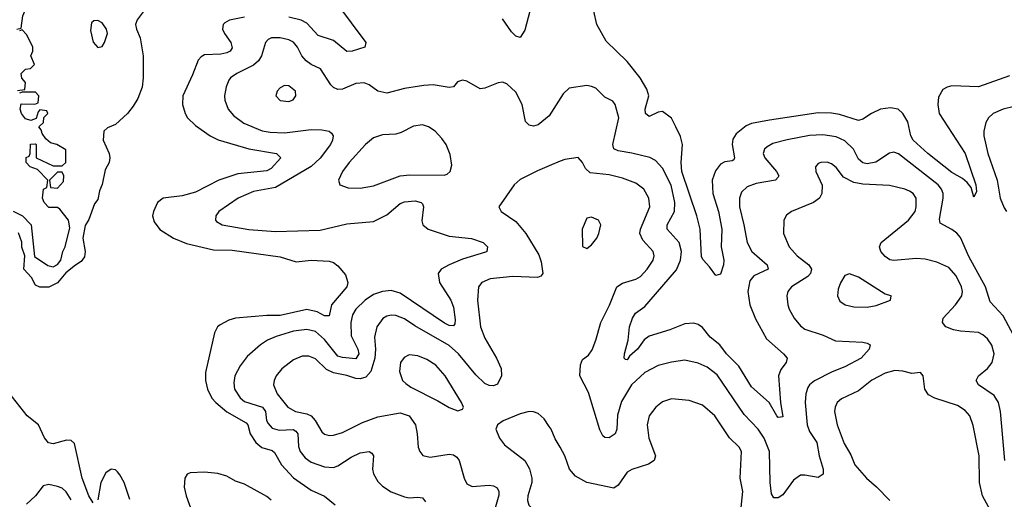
# Model space of a CAD drawing. Header units: inches. Extents: x 1843162 to 1959474, y 907081 to 1016326.
# Tile 657 of 684: x 1937619 to 1942046, y 993675 to 995832. Entities that reach past the tile are written whole.
import ezdxf

# ---------------------------------------------------------------- set-up
doc = ezdxf.new("R2010")
doc.units = ezdxf.units.IN
doc.header["$MEASUREMENT"] = 0
doc.layers.add('B9939', color=7, linetype='Continuous')
doc.layers.add('B9949', color=7, linetype='Continuous')

msp = doc.modelspace()

# ---------------------------------------------------------------- linework, layer by layer
at = {"layer": 'B9939', "color": 5}
for points, elevation in [([(1937606, 995790), (1937626, 995794), (1937632.7, 995850), (1937659.5, 995910), (1937654.7, 995950), (1937641.7, 995990), (1937629.3, 996089.3), (1937621.4, 996290), (1937604.5, 996384.5)], 380), ([(1938981.6, 995990), (1939174.9, 995730), (1939171.2, 995708.8), (1939114.8, 995690), (1939090, 995688.9), (1939030, 995738.1), (1938961.5, 995761.5), (1938910, 995817.1), (1938885.1, 995830), (1938830, 995843)], 420), ([(1938206, 995910), (1938148, 995832), (1938140.7, 995810), (1938144, 995790), (1938160.4, 995750), (1938174.6, 995670), (1938174.6, 995570), (1938170, 995529), (1938150, 995477.2), (1938130, 995442.7), (1938104, 995410), (1938050, 995361.2), (1938014.8, 995345.2), (1937998, 995330), (1937994, 995290), (1938021, 995230), (1938024.7, 995210), (1938021, 995190), (1938003.4, 995156.6), (1937990.3, 995090.2), (1937977.5, 995062.5), (1937970, 995023.7), (1937955.8, 995004.2), (1937930, 994933.2), (1937914, 994906), (1937903, 994850), (1937914.4, 994790), (1937910, 994766), (1937896, 994744), (1937870, 994728.7), (1937826.8, 994693.2), (1937790, 994648.7), (1937750, 994628.7), (1937710, 994628.7), (1937690, 994638), (1937672.7, 994672.7), (1937638, 994710), (1937642, 994770), (1937629.1, 994809.1), (1937628.4, 994831.6), (1937614, 994874)], 380), ([(1939912.7, 995870), (1939890, 995784.5), (1939870, 995751.6), (1939850, 995757.7), (1939830, 995777.2), (1939790, 995835.6)], 420), ([(1938630, 995843.1), (1938562.4, 995830), (1938541.9, 995818.1), (1938534, 995810), (1938531.7, 995790), (1938540.1, 995770), (1938568.5, 995730), (1938574.6, 995705.4), (1938566.3, 995690), (1938550, 995682.4), (1938523.3, 995676.7), (1938450, 995673.9), (1938434.7, 995665.3), (1938421, 995650), (1938396.5, 995583.5), (1938352.5, 995490), (1938351.9, 995450), (1938363.8, 995410), (1938374.4, 995390), (1938410, 995356.5), (1938476.1, 995310), (1938512.3, 995292.3), (1938650, 995251.5), (1938773.4, 995230), (1938794, 995210), (1938750, 995163.2), (1938730, 995151.7), (1938600.7, 995139.3), (1938514.6, 995110), (1938410, 995056.1), (1938350, 995040.5), (1938264.2, 995030), (1938239, 995010), (1938220.5, 994970), (1938216.6, 994950), (1938223.3, 994923.3), (1938250, 994888.4), (1938310.1, 994850.1), (1938370, 994825.7), (1938490, 994796.6), (1938574.8, 994794.8), (1938790, 994765.7), (1938862.3, 994742.3), (1938930, 994750.1), (1939010, 994745.7), (1939030, 994740.1), (1939050, 994725.1), (1939084, 994684), (1939094.7, 994650), (1939090.6, 994630), (1939021.4, 994550), (1939010, 994499.7), (1938990, 994499.5), (1938957.5, 994517.5), (1938910, 994529), (1938790, 994502.1), (1938730, 994501.6), (1938590.1, 994489.9), (1938560, 994480), (1938520.7, 994459.3), (1938508.2, 994450), (1938495.8, 994424.2), (1938454.6, 994245.4), (1938455.1, 994210), (1938464.4, 994170), (1938483.1, 994130), (1938500.8, 994110), (1938550, 994068.4), (1938638.2, 994018.2), (1938644.4, 994010), (1938655, 993970), (1938680.4, 993930), (1938707.9, 993907.9), (1938753.8, 993893.8), (1938765.3, 993885.3), (1938796.6, 993830), (1938850, 993772), (1938930, 993715.9), (1938990, 993689.2), (1939038, 993650)], 420), ([(1937610, 995514), (1937642, 995518), (1937646, 995550), (1937628.4, 995568.4), (1937626, 995590), (1937646, 995610), (1937667.3, 995612.7), (1937686, 995630), (1937668.7, 995670), (1937678, 995690), (1937678, 995710), (1937650, 995766), (1937630, 995786), (1937618, 995782)], 380), ([(1940000, 995400), (1939950, 995359.2), (1939930, 995352.6), (1939910, 995356.9), (1939893.6, 995373.6), (1939879, 995450), (1939850, 995506), (1939810, 995544.2), (1939790, 995551), (1939770, 995548.7), (1939710, 995523.5), (1939690, 995521.3), (1939630, 995556), (1939610, 995560.5), (1939587.6, 995552.4), (1939570, 995529.4), (1939550, 995527.6), (1939478.6, 995538.6), (1939436.1, 995536.1), (1939350, 995522.8), (1939270, 995501.2), (1939230, 995509.8), (1939190, 995539.1), (1939168.7, 995548.7), (1939130, 995545), (1939070, 995519.8), (1939050, 995518.5), (1939030, 995526.5), (1939018.6, 995538.6), (1938971.1, 995611.1), (1938930, 995629.9), (1938906.9, 995646.9), (1938888.3, 995670), (1938869.1, 995709.1), (1938850, 995731.2), (1938830, 995742), (1938790, 995750.9), (1938751, 995750), (1938736.5, 995743.5), (1938723.8, 995730), (1938706.5, 995670), (1938693.5, 995646.5), (1938670, 995626.9), (1938595.3, 995590), (1938566.5, 995570), (1938560.3, 995559.7), (1938548.1, 995530), (1938540.7, 995490), (1938541.6, 995470), (1938556.5, 995430), (1938580.8, 995400.8), (1938626.6, 995366.6), (1938710, 995332.5), (1938746.2, 995326.2), (1938810, 995323.9), (1938930, 995337.5), (1938977.2, 995337.2), (1939010.1, 995330.1), (1939021.7, 995321.7), (1939029.2, 995310), (1939025.5, 995290), (1939016.6, 995270), (1938970, 995209.3), (1938930, 995172.3), (1938770, 995077.7), (1938670, 995059.6), (1938602, 995030), (1938515.3, 994970), (1938501.3, 994950), (1938499.5, 994930), (1938504.7, 994924.7), (1938529.5, 994909.5), (1938650, 994888.4), (1938770, 994879.8), (1938970, 994884.7), (1939090, 994913.6), (1939210, 994925.1), (1939270, 994954), (1939330, 995004.7), (1939350, 995013.3), (1939396.7, 995016.7), (1939424.9, 995010), (1939430, 995003.8), (1939435.4, 994990), (1939427.1, 994927.1), (1939431.7, 994910), (1939455.8, 994890), (1939550, 994858.6), (1939650, 994847.8), (1939703.6, 994830), (1939722.4, 994810), (1939719.6, 994790), (1939713.6, 994786.4), (1939610, 994754.7), (1939550.2, 994730), (1939514.2, 994710), (1939500.9, 994690), (1939506.6, 994650), (1939557.1, 994570), (1939570, 994539.5), (1939577.5, 994482.5), (1939576.1, 994463.9), (1939570, 994455.1), (1939550, 994457.1), (1939530, 994467.4), (1939330, 994601.9), (1939290, 994614.5), (1939250, 994609.9), (1939210, 994595.6), (1939171.9, 994570), (1939131, 994530), (1939115.7, 994504.3), (1939107.9, 994470), (1939109.3, 994410), (1939140.1, 994350), (1939143.7, 994330), (1939130, 994306.3), (1939070, 994312.4), (1939050, 994318.6), (1938990, 994393.5), (1938950, 994429.4), (1938910, 994439.2), (1938850, 994430.9), (1938772.8, 994407.2), (1938732.9, 994390), (1938702.4, 994370), (1938642.1, 994317.9), (1938610, 994274.8), (1938586.7, 994230), (1938581.9, 994198.1), (1938585.6, 994170), (1938610, 994131), (1938630, 994115.6), (1938711.7, 994090), (1938724.5, 994070), (1938729.6, 994030), (1938735.8, 994015.8), (1938754.9, 993994.9), (1938785.8, 993985.8), (1938849.1, 993989.1), (1938861.5, 993981.5), (1938870.1, 993970), (1938872.9, 993912.9), (1938880.8, 993890), (1938902.2, 993862.2), (1938930, 993841.7), (1938990, 993821.1), (1939030, 993818.4), (1939050, 993825.1), (1939110, 993864.6), (1939150, 993884.3), (1939190, 993890.2), (1939202.9, 993882.9), (1939210.2, 993870), (1939205.6, 993810), (1939210.2, 993790.2), (1939230, 993754.4), (1939250, 993733.4), (1939290, 993709.1), (1939350, 993686.5), (1939370, 993681.5), (1939410, 993685.3), (1939430, 993681.6), (1939444, 993664)], 440), ([(1937590, 994970.8), (1937631.3, 994950), (1937670.8, 994910), (1937686.4, 994766.4), (1937746.4, 994726.4), (1937770, 994721), (1937790, 994731.3), (1937804, 994750), (1937814, 994790), (1937824, 994810), (1937844.7, 994895.3), (1937839, 994930), (1937800.4, 994980.4), (1937790, 994988), (1937750, 994988), (1937729, 995010), (1937722, 995030), (1937726, 995070), (1937742, 995078), (1937746, 995110), (1937699, 995159), (1937666, 995170), (1937648, 995190), (1937648.4, 995211.6), (1937662, 995218), (1937666, 995230), (1937668.4, 995271.6), (1937690, 995274), (1937694, 995270), (1937694, 995210), (1937770, 995174), (1937810, 995174), (1937826, 995190), (1937827.3, 995247.3), (1937786, 995270), (1937758, 995278), (1937736.4, 995296.4), (1937720.4, 995320.4), (1937716.4, 995336.4), (1937706, 995350), (1937726, 995370), (1937727.3, 995392.7), (1937746, 995410), (1937742, 995422), (1937710, 995426), (1937702, 995418), (1937692.7, 995387.3), (1937670, 995378), (1937646, 995386), (1937628, 995410), (1937622, 995430), (1937626, 995454), (1937687.3, 995452.7), (1937702, 995458), (1937706, 995490), (1937690, 995506), (1937630, 995506), (1937618, 995502)], 380), ([(1940000, 995174.7), (1939947.1, 995152.9), (1939870, 995112.8), (1939843.2, 995090), (1939774, 994990), (1939784.7, 994970), (1939850, 994924.4), (1939895, 994870), (1939953.8, 994773.8), (1939963.6, 994743.6), (1939971.3, 994690), (1939962, 994678), (1939947, 994673), (1939836.4, 994676.4), (1939733.9, 994666.1), (1939696.5, 994650), (1939682.9, 994630), (1939678, 994570), (1939690.8, 994450), (1939710, 994400.2), (1939763.8, 994310), (1939783.9, 994263.9), (1939785.6, 994230), (1939766.9, 994193.1), (1939750, 994186), (1939730, 994187.2), (1939710, 994195.2), (1939670, 994234.7), (1939591.8, 994330), (1939550, 994366.3), (1939395.5, 994455.5), (1939350, 994486.9), (1939310, 994502.1), (1939290, 994503.4), (1939270, 994498.8), (1939251.7, 994488.3), (1939225.3, 994450), (1939215.2, 994404.8), (1939219, 994350), (1939216.3, 994310), (1939198.5, 994250), (1939175.6, 994224.4), (1939150, 994216.5), (1939130, 994218.5), (1939090, 994231.9), (1939030, 994243.1), (1938998.9, 994258.9), (1938950, 994307.3), (1938919, 994319), (1938890, 994319.1), (1938850, 994302.3), (1938798.3, 994261.7), (1938773, 994230), (1938763.8, 994210), (1938761.1, 994190), (1938776.8, 994150), (1938825.2, 994090), (1938858.7, 994070), (1938910, 994059.1), (1938929.7, 994049.7), (1938947.3, 994030), (1938978.3, 993978.2), (1938990, 993968.2), (1939010, 993962.3), (1939030, 993963), (1939070, 993975), (1939160.3, 994019.7), (1939230, 994046.6), (1939330, 994063.9), (1939370, 994050.9), (1939398.4, 994010), (1939406.8, 993970), (1939411.3, 993910), (1939418.3, 993890), (1939432.2, 993872.2), (1939465.1, 993865.1), (1939550, 993877.7), (1939570, 993874.3), (1939584.6, 993864.6), (1939594.5, 993850), (1939617.3, 993770), (1939630, 993744.2), (1939653, 993733), (1939730, 993738.1), (1939750, 993736), (1939766.8, 993726.8), (1939774, 993710), (1939773.6, 993693.6), (1939755.5, 993630)], 460), ([(1937950, 993659.1), (1937930, 993690.9), (1937900.7, 993770), (1937865.7, 993925.7), (1937850, 993939.7), (1937830, 993940.9), (1937770, 993924.5), (1937748.8, 993928.8), (1937731, 993951), (1937703.9, 994010), (1937652.2, 994050), (1937570, 994156)], 420), ([(1940000, 994002.8), (1939976.9, 994036.9), (1939950, 994060.5), (1939930, 994068.4), (1939910, 994069.7), (1939870, 994059.8), (1939792.6, 994027.4), (1939767.7, 994010), (1939760.4, 993990), (1939776, 993950), (1939799.3, 993919.3), (1939890.2, 993850.2), (1939912.1, 993812.1), (1939922.6, 993770), (1939921.6, 993750), (1939903.5, 993690), (1939902, 993670), (1939908.3, 993648.3), (1939928.2, 993628.2), (1939953.4, 993613.4), (1940000, 993598.3)], 480), ([(1938113.8, 993673.8), (1938088.5, 993750), (1938070, 993785.5), (1938058.4, 993798.4), (1938050, 993807.3), (1938030, 993810.6), (1938006, 993794), (1937983.6, 993750), (1937970, 993672.3)], 420), ([(1938750, 993670.9), (1938730, 993688.1), (1938630, 993742.7), (1938590, 993756.4), (1938550, 993778.7), (1938510, 993791.5), (1938450, 993797.5), (1938385.3, 993794.7), (1938372.4, 993787.6), (1938361.1, 993770), (1938358.8, 993730), (1938367.1, 993690), (1938395.4, 993615.4)], 420), ([(1937850, 993672.1), (1937828.8, 993708.8), (1937810, 993724.4), (1937790, 993732.8), (1937750, 993741.4), (1937724.2, 993735.8), (1937690.3, 993690), (1937650, 993653.8)], 440)]:
    msp.add_lwpolyline(points, dxfattribs=dict(at, elevation=elevation))
for points, elevation in [([(1937970, 995828), (1937952.7, 995827.3), (1937942, 995818), (1937936.9, 995783.1), (1937950, 995731.3), (1937970, 995706.8), (1937990, 995711.3), (1938001.2, 995730), (1938014, 995770), (1938009, 995790), (1937990, 995818)], 380), ([(1938810, 995535.4), (1938790, 995525.1), (1938777.6, 995510), (1938770.4, 995490), (1938790, 995467.9), (1938830, 995464), (1938848.2, 995471.8), (1938861.6, 995490), (1938858.7, 995510), (1938830, 995534)], 460), ([(1939430, 995358.9), (1939390, 995353.8), (1939335.1, 995324.9), (1939310, 995316.8), (1939250, 995313.5), (1939210, 995300.3), (1939174, 995270), (1939100.7, 995190), (1939071.3, 995150), (1939052, 995110), (1939058, 995090), (1939096.5, 995076.5), (1939150, 995073.8), (1939210, 995085.2), (1939330.5, 995129.5), (1939373.6, 995133.6), (1939527.6, 995132.4), (1939542, 995138), (1939555.1, 995150), (1939561.6, 995178.4), (1939554.3, 995225.7), (1939536.8, 995270), (1939517.9, 995297.9), (1939487.2, 995330), (1939456.9, 995350)], 460), ([(1937810, 995146), (1937790, 995146), (1937754, 995110), (1937758, 995078), (1937790, 995074), (1937816.4, 995103.6), (1937818, 995130)], 380), ([(1939370, 994325.1), (1939347.5, 994312.5), (1939331.8, 994290), (1939326.3, 994250), (1939341.1, 994210), (1939355.3, 994195.3), (1939378.6, 994178.6), (1939498.6, 994118.6), (1939550, 994087.2), (1939590, 994073.4), (1939610, 994081), (1939614.5, 994090), (1939605.1, 994110), (1939532.9, 994230), (1939490, 994278), (1939450, 994303.5), (1939410, 994320.4)], 480)]:
    msp.add_lwpolyline(points, close=True, dxfattribs=dict(at, elevation=elevation))
at = {"layer": 'B9949', "color": 5}
for points, elevation in [([(1942070, 995580.2), (1941930, 995530.5), (1941810, 995534.1), (1941790, 995529), (1941770, 995517.4), (1941750, 995484), (1941746.7, 995450), (1941752.7, 995410), (1941870.6, 995230), (1941918.5, 995090), (1941920.9, 995059.1), (1941910, 995033.2), (1941897.6, 995077.6), (1941880, 995100), (1941857.7, 995117.7), (1941810, 995144.1), (1941703.2, 995230), (1941636.7, 995290), (1941626.2, 995310), (1941612, 995372), (1941590, 995410.7), (1941569.4, 995429.4), (1941535, 995435), (1941490, 995428.9), (1941449.2, 995410.8), (1941410, 995384.4), (1941390, 995379.3), (1941305.6, 995405.6), (1941270, 995411.8), (1941210, 995413.2), (1940990, 995379.4), (1940910, 995364.7), (1940885, 995355), (1940840.8, 995319.2), (1940825.2, 995294.8), (1940822.5, 995270), (1940833, 995210), (1940830, 995202.4), (1940823.2, 995196.8), (1940790, 995192.2), (1940770, 995182.8), (1940748.1, 995151.9), (1940732.4, 995110), (1940735.1, 995050), (1940761.5, 994970), (1940775.8, 994890), (1940773.8, 994810), (1940784.7, 994750), (1940783.8, 994730), (1940770, 994687.3), (1940750, 994680.9), (1940721, 994721), (1940691.6, 994751.6), (1940685.5, 994765.5), (1940678.3, 994890), (1940664.5, 994950), (1940596.8, 995150), (1940592.7, 995190), (1940599.3, 995270), (1940590, 995306.3), (1940570, 995349.7), (1940550, 995388.4), (1940510, 995419.2), (1940490, 995416.5), (1940450, 995396.4), (1940432.6, 995410), (1940431.4, 995430), (1940447.4, 995490), (1940438.9, 995518.9), (1940409, 995570), (1940350, 995644.7), (1940255.8, 995735.8), (1940213.6, 995810), (1940201, 995870)], 420), ([(1942099.3, 994390), (1942040.6, 994500.6), (1941982.4, 994562.4), (1941962.1, 994630), (1941886.3, 994766.3), (1941850, 994852), (1941832.4, 994872.4), (1941810, 994888.8), (1941757.6, 994917.6), (1941755.2, 994935.2), (1941771.8, 995030), (1941770.9, 995050), (1941764.3, 995070), (1941749.3, 995090), (1941570, 995229), (1941550, 995236.1), (1941530, 995232.3), (1941469.1, 995190.9), (1941430, 995183.4), (1941410, 995187.7), (1941390, 995204.1), (1941367.6, 995250), (1941330, 995286.9), (1941290, 995304.5), (1941230, 995314.6), (1941170, 995311.4), (1941070, 995291.9), (1941005.4, 995274.6), (1940979.7, 995260.3), (1940968.1, 995250), (1940962.6, 995230), (1940969.3, 995210), (1941021.8, 995150), (1941032.1, 995130), (1941030, 995124.5), (1941017.1, 995110), (1940930, 995094.7), (1940890, 995080.3), (1940864.2, 995055.9), (1940855, 995030), (1940855, 994990), (1940875.9, 994910), (1940890.2, 994830), (1940911, 994790), (1940980.2, 994730), (1940984.2, 994710), (1940920.6, 994679.4), (1940901.8, 994658.2), (1940892.9, 994610), (1940901.4, 994550), (1940927, 994487), (1940976.5, 994396.5), (1941053.7, 994330), (1941070.4, 994310), (1941065.7, 994290), (1941041.7, 994258.3), (1941031.6, 994230), (1941040.2, 994110), (1941050, 994046), (1941030, 994043.5), (1941024, 994050), (1940988.7, 994110), (1940910, 994180.8), (1940853.2, 994273.2), (1940797.8, 994330), (1940767.1, 994370), (1940723.6, 994403.6), (1940690, 994447.4), (1940670, 994461), (1940650, 994467), (1940610, 994464.1), (1940542.9, 994437.1), (1940450, 994409.3), (1940427.3, 994392.7), (1940396.8, 994350), (1940361.4, 994318.6), (1940350, 994302.6), (1940343.5, 994303.5), (1940337, 994310), (1940338.8, 994330), (1940354.9, 994390), (1940361.2, 994450), (1940374.7, 994490), (1940388.4, 994511.6), (1940430, 994542.7), (1940450, 994564), (1940573, 994707), (1940590.8, 994750), (1940595.1, 994790), (1940583.9, 994830), (1940530.6, 994890), (1940530.6, 994910), (1940563.6, 994970), (1940565.1, 995010), (1940548, 995088), (1940510, 995164.8), (1940478.4, 995198.4), (1940451.9, 995211.9), (1940372.2, 995232.2), (1940310, 995242.1), (1940291.4, 995251.4), (1940286.2, 995270), (1940312.8, 995390), (1940296.4, 995450), (1940286, 995466), (1940250, 995483.5), (1940210, 995524), (1940190, 995532.1), (1940170, 995535.6), (1940090, 995524), (1940062.2, 995497.8), (1940000, 995400)], 440), ([(1942090, 995441.5), (1942040.5, 995430), (1941996.5, 995410), (1941975.3, 995390), (1941963.6, 995370), (1941953.7, 995330), (1941954.8, 995310), (1941972.7, 995230), (1942013.8, 995110), (1942028.1, 995030), (1942046.3, 994986.3), (1942055.9, 994970)], 440), ([(1942049.1, 993850), (1942028.7, 994070), (1942020.5, 994110), (1942001.4, 994141.4), (1941929.8, 994190), (1941920.4, 994210), (1941930.9, 994230), (1941970, 994262.6), (1941991.5, 994290), (1942000.7, 994330), (1941990, 994367.6), (1941970, 994397.3), (1941950, 994415.3), (1941930, 994425.8), (1941850, 994430.5), (1941817.9, 994437.9), (1941784, 994450), (1941767.8, 994470), (1941770.8, 994490), (1941826.9, 994550), (1941854.6, 994590), (1941857.7, 994610), (1941853.9, 994630), (1941830, 994679.8), (1941797.2, 994717.2), (1941742.2, 994742.2), (1941690, 994754.7), (1941650, 994758.3), (1941550, 994749.3), (1941531.8, 994751.8), (1941510, 994767.3), (1941491.6, 994790), (1941485, 994810), (1941492.8, 994830), (1941614.8, 994930), (1941645.5, 994970), (1941650.6, 994990), (1941649.8, 995030), (1941636.8, 995050), (1941620.7, 995060.7), (1941599.5, 995070), (1941530, 995086), (1941410, 995092.4), (1941370, 995100.4), (1941323.2, 995123.2), (1941290, 995166.9), (1941270, 995183.9), (1941250, 995191.6), (1941221, 995190), (1941210, 995185.6), (1941197, 995170), (1941199, 995150), (1941227.3, 995087.3), (1941226, 995050), (1941215, 995030), (1941188.8, 995010), (1941090.2, 994969.8), (1941067.6, 994952.4), (1941055.6, 994930), (1941053.4, 994870), (1941079.3, 994810), (1941115.5, 994770), (1941167, 994730), (1941178.7, 994710), (1941175, 994690), (1941163.1, 994676.9), (1941089, 994630), (1941072.4, 994610), (1941068.1, 994590), (1941072.4, 994550), (1941078.5, 994530), (1941101.8, 994490), (1941130, 994454.7), (1941150, 994440.2), (1941232.6, 994412.6), (1941287.6, 994387.6), (1941410, 994381.6), (1941430, 994377.8), (1941442.6, 994370), (1941438.9, 994350), (1941403.2, 994310), (1941330, 994270.4), (1941272.4, 994247.6), (1941192.5, 994207.5), (1941171.1, 994190), (1941162.8, 994177.2), (1941154, 994150), (1941150.7, 994110), (1941159.6, 994010), (1941170, 993979.7), (1941203.5, 993930), (1941213.2, 993870), (1941232.6, 993810), (1941231.5, 993788.5), (1941210, 993773), (1941150, 993784.3), (1941130, 993783.2), (1941099.1, 993760.9), (1941050, 993695.4), (1941030, 993682), (1941010, 993682), (1941000.3, 993700.3), (1940993.3, 993750), (1940989.9, 993890), (1940967.1, 993950), (1940940.2, 993990), (1940876.6, 994056.6), (1940755.3, 994235.3), (1940710, 994269.8), (1940670, 994287.5), (1940610, 994300.3), (1940550, 994292.4), (1940490, 994277.4), (1940430, 994245.6), (1940370.2, 994190), (1940324.8, 994115.2), (1940306.4, 994053.6), (1940303.6, 993990), (1940296.8, 993970), (1940270, 993951.6), (1940250, 993953.5), (1940240.9, 993960.9), (1940227.1, 993987.1), (1940176.1, 994156.1), (1940138, 994230), (1940140.1, 994279.9), (1940150, 994304), (1940176.8, 994323.2), (1940192.6, 994347.4), (1940209.7, 994390), (1940231.6, 994470), (1940271.3, 994548.7), (1940304.5, 994630), (1940330, 994646.8), (1940390, 994665.2), (1940410, 994677.6), (1940440.8, 994710), (1940467.8, 994750), (1940472.4, 994770), (1940467, 994790), (1940420.5, 994840.5), (1940408.3, 994870), (1940410.9, 994890), (1940452.1, 994990), (1940447.9, 995030), (1940424.8, 995070), (1940390, 995096.3), (1940330, 995119.3), (1940270, 995134.7), (1940184, 995144), (1940163.4, 995163.4), (1940150, 995189.6), (1940130, 995211.5), (1940070, 995202.6), (1940050, 995195.3), (1940000, 995174.7)], 460), ([(1942010, 993578.2), (1941948.1, 993690), (1941935.4, 993750), (1941934, 993870), (1941906.5, 994006.5), (1941890.7, 994050), (1941870, 994074), (1941836.3, 994096.3), (1941734, 994130), (1941705.3, 994145.3), (1941689.7, 994170), (1941682, 994230), (1941670, 994246), (1941630, 994240.5), (1941590, 994251), (1941553.7, 994253.7), (1941510, 994242.9), (1941450, 994211.4), (1941390, 994162.9), (1941313.8, 994126.2), (1941294.6, 994110), (1941285.2, 994090), (1941282.2, 994070), (1941295, 994010), (1941326.7, 993926.7), (1941355.6, 993875.6), (1941374.5, 993830), (1941426.8, 993770), (1941471.7, 993731.7), (1941531, 993670)], 480), ([(1940859.9, 993610), (1940871.2, 993710), (1940858.8, 993770), (1940865, 993890), (1940854.6, 993910), (1940810.8, 993950.8), (1940744.1, 994050), (1940690, 994097.8), (1940630, 994119.3), (1940550, 994126.8), (1940510, 994113.5), (1940479.6, 994090), (1940450.2, 994050), (1940440.2, 994010), (1940447.5, 993950), (1940478, 993870), (1940472.4, 993850), (1940447.2, 993832.8), (1940371.4, 993808.6), (1940350, 993796.9), (1940310, 993738), (1940290, 993724.7), (1940170, 993751), (1940118.9, 993778.9), (1940091.1, 993810), (1940069.7, 993870), (1940050, 993909.5), (1940026.6, 993946.6), (1940008.7, 993990), (1940000, 994002.8)], 480)]:
    msp.add_lwpolyline(points, dxfattribs=dict(at, elevation=elevation))
at = {"layer": 'B9949', "color": 5, "elevation": 480}
for points in [[(1940190, 994944.5), (1940170, 994939.6), (1940148.4, 994890), (1940150, 994812), (1940170, 994802.8), (1940190, 994818.8), (1940214.5, 994850), (1940223.7, 994870), (1940232.3, 994910), (1940221.2, 994930)], [(1941350, 994689.4), (1941330, 994681.2), (1941310, 994649.2), (1941299.2, 994620.8), (1941296.4, 994590), (1941306.8, 994566.8), (1941330.8, 994550), (1941370, 994541.3), (1941430, 994539.6), (1941470, 994547), (1941535.3, 994570), (1941538, 994590), (1941510, 994597.6), (1941390, 994673.7)]]:
    msp.add_lwpolyline(points, close=True, dxfattribs=at)

doc.saveas('drawing.dxf')
